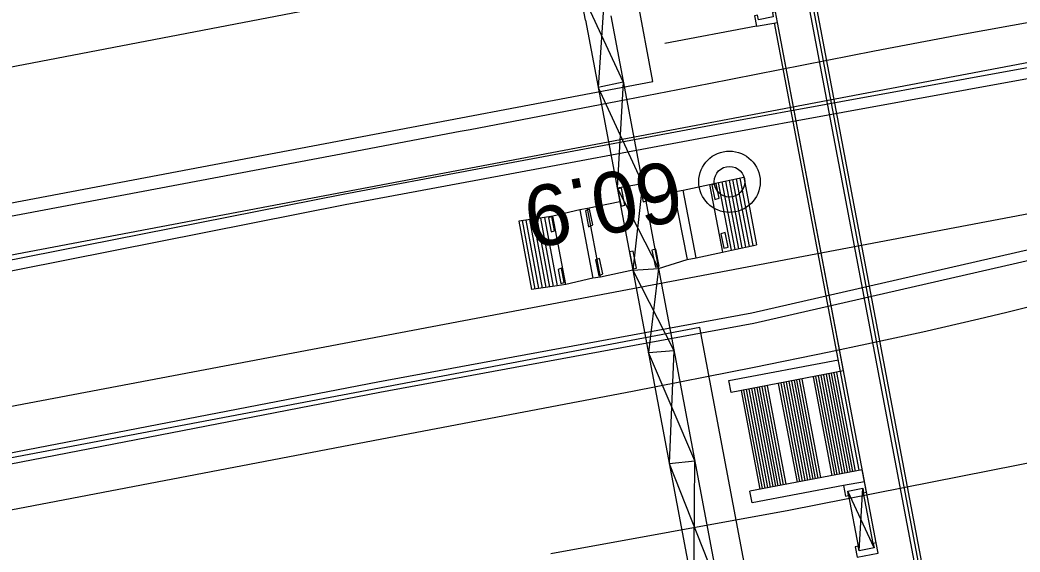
# Model space of a CAD drawing. Extents: x 6541740 to 6566395, y 5525066 to 5530361.
# Drawn here: x 6564300.3 to 6564333.2, y 5527838.98 to 5527856.49 of the extents above; entities that cross this region are included whole.
import ezdxf

# ---------------------------------------------------------------- set-up
doc = ezdxf.new("R2010")
doc.units = 0
for name, color, linetype in [('Domyślna', 7, 'Continuous'), ('TOR_PRZEK_P-pomoc', 7, 'Continuous'), ('TOR_PS_T-rowy otwarte nieumocnione', 7, 'Continuous'), ('TOR_PS_T-rozjazdy projektowane', 7, 'Continuous'), ('TOR_PS_T-umocnienia skarp', 7, 'Continuous'), ('TOR_RAMKI-ramka+tabelka 1', 7, 'Continuous'), ('TOR_W-warstwa dodatkowa 2', 7, 'Continuous')]:
    doc.layers.add(name, color=color, linetype=linetype)

# ---------------------------------------------------------------- blocks, each defined once
blk = doc.blocks.new('4010_1')
at = {"layer": 'Domyślna'}
for radius in [0.75, 0.375]:
    blk.add_circle((0, 0), radius, dxfattribs=at)

msp = doc.modelspace()

# ---------------------------------------------------------------- linework, layer by layer
at = {"layer": 'TOR_PRZEK_P-pomoc'}
for p, q in [((6564321.122, 5527854.471), (6564319.415, 5527863.477)), ((6564271.997, 5527845.159), (6564321.122, 5527854.471)), ((6564322.659, 5527846.365), (6564273.534, 5527837.053)), ((6564324.456, 5527836.884), (6564322.659, 5527846.365))]:
    msp.add_line(p, q, dxfattribs=at)
at = {"layer": 'TOR_PS_T-rowy otwarte nieumocnione'}
msp.add_line((6564320.97, 5527845.547), (6564321.808, 5527845.615), dxfattribs=at)
for points in [[(6564352.18, 5527859.945), (6564351.336, 5527859.825), (6564350.209, 5527859.66), (6564349.649, 5527859.559), (6564348.934, 5527859.4), (6564347.516, 5527859.034), (6564347.513, 5527859.033), (6564346.163, 5527858.701), (6564345.259, 5527858.496), (6564343.446, 5527858.122), (6564342.536, 5527857.949), (6564340.713, 5527857.625), (6564335.232, 5527856.716), (6564335.231, 5527856.716), (6564333.864, 5527856.479), (6564331.135, 5527855.982), (6564328.409, 5527855.462), (6564322.964, 5527854.392), (6564322.964, 5527854.392), (6564320.237, 5527853.86), (6564315.104, 5527852.875)], [(6564314.197, 5527857.644), (6564309.79, 5527856.811), (6564297.479, 5527854.451), (6564284.434, 5527851.98)], [(6564353.442, 5527853.282), (6564348.874, 5527851.804), (6564346.217, 5527850.919), (6564342.675, 5527849.739), (6564340.901, 5527849.164), (6564339.123, 5527848.607), (6564338.232, 5527848.338), (6564336.895, 5527847.949), (6564336.894, 5527847.948), (6564335.522, 5527847.569), (6564334.605, 5527847.327), (6564332.768, 5527846.865), (6564331.847, 5527846.644), (6564330.002, 5527846.219), (6564328.153, 5527845.815), (6564326.919, 5527845.555), (6564324.448, 5527845.05), (6564324.448, 5527845.05), (6564320.446, 5527844.262), (6564316.871, 5527843.581)], [(6564315.103, 5527852.879), (6564314.781, 5527852.817), (6564310.688, 5527852.045), (6564298.403, 5527849.728), (6564285.329, 5527847.24), (6564285.329, 5527847.24), (6564277.136, 5527845.679), (6564273.037, 5527844.907), (6564273.037, 5527844.907), (6564260.761, 5527842.609)], [(6564320.873, 5527850.582), (6564321.812, 5527850.83), (6564322.114, 5527850.89), (6564322.987, 5527851.08), (6564323.28, 5527851.139), (6564324.111, 5527851.312)], [(6564316.871, 5527843.581), (6564312.435, 5527842.735), (6564312.435, 5527842.735), (6564300.225, 5527840.4), (6564300.225, 5527840.4), (6564287.1, 5527837.914), (6564287.1, 5527837.914), (6564274.871, 5527835.571), (6564274.871, 5527835.571), (6564271.209, 5527834.886), (6564269.377, 5527834.554), (6564266.625, 5527834.074)], [(6564317.758, 5527838.922), (6564325.594, 5527840.35), (6564337.853, 5527842.775)]]:
    msp.add_lwpolyline(points, dxfattribs=at)
for points in [[(6564320.919, 5527850.536), (6564320.81, 5527851.096), (6564320.685, 5527851.067), (6564320.799, 5527850.505)], [(6564323.203, 5527851.101), (6564323.059, 5527851.065), (6564323.156, 5527850.587), (6564323.296, 5527850.625)], [(6564320.193, 5527850.397), (6564320.084, 5527850.957), (6564319.96, 5527850.928), (6564320.073, 5527850.366)], [(6564319.035, 5527850.259), (6564318.899, 5527850.211), (6564319.005, 5527849.684), (6564319.139, 5527849.746)], [(6564323.498, 5527849.491), (6564323.354, 5527849.456), (6564323.451, 5527848.978), (6564323.591, 5527849.015)], [(6564320.582, 5527848.326), (6564320.473, 5527848.886), (6564320.348, 5527848.857), (6564320.462, 5527848.295)], [(6564321.323, 5527848.386), (6564321.213, 5527848.946), (6564321.089, 5527848.916), (6564321.202, 5527848.355)], [(6564319.366, 5527848.642), (6564319.23, 5527848.595), (6564319.335, 5527848.068), (6564319.469, 5527848.13)], [(6564318.114, 5527848.32), (6564318.003, 5527848.278), (6564318.091, 5527847.814), (6564318.203, 5527847.851)]]:
    msp.add_lwpolyline(points, close=True, dxfattribs=at)
at = {"layer": 'TOR_PS_T-rozjazdy projektowane'}
for p, q in [((6564391.995, 5527866.185), (6564120.868, 5527814.792)), ((6564348.749, 5527853), (6564250.498, 5527834.377))]:
    msp.add_line(p, q, dxfattribs=at)
at = {"layer": 'TOR_PS_T-umocnienia skarp'}
for p, q in [((6564319.538, 5527857.657), (6564319.322, 5527854.267)), ((6564318.701, 5527857.559), (6564320.144, 5527854.45)), ((6564320.144, 5527854.45), (6564319.322, 5527854.267)), ((6564320.144, 5527854.45), (6564319.944, 5527850.967)), ((6564319.322, 5527854.267), (6564320.772, 5527851.114)), ((6564319.944, 5527850.967), (6564320.772, 5527851.114)), ((6564320.772, 5527851.114), (6564320.46, 5527848.254)), ((6564322.987, 5527851.08), (6564323.412, 5527848.852)), ((6564323.705, 5527848.911), (6564323.28, 5527851.139)), ((6564323.823, 5527848.937), (6564323.399, 5527851.164)), ((6564323.942, 5527848.963), (6564323.517, 5527851.188)), ((6564324.06, 5527848.989), (6564323.636, 5527851.213)), ((6564324.178, 5527849.015), (6564323.754, 5527851.238)), ((6564324.297, 5527849.04), (6564323.873, 5527851.262)), ((6564324.415, 5527849.066), (6564323.992, 5527851.287)), ((6564324.111, 5527851.312), (6564324.532, 5527849.092)), ((6564319.944, 5527850.967), (6564321.301, 5527848.307)), ((6564321.812, 5527850.83), (6564322.243, 5527848.603)), ((6564322.539, 5527848.662), (6564322.114, 5527850.89)), ((6564318.712, 5527850.242), (6564319.14, 5527847.99)), ((6564319.392, 5527848.03), (6564318.966, 5527850.283)), ((6564316.705, 5527849.871), (6564317.125, 5527847.617)), ((6564317.249, 5527847.634), (6564316.826, 5527849.887)), ((6564317.37, 5527847.651), (6564316.947, 5527849.904)), ((6564317.49, 5527847.668), (6564317.068, 5527849.921)), ((6564317.611, 5527847.685), (6564317.189, 5527849.938)), ((6564317.732, 5527847.701), (6564317.311, 5527849.955)), ((6564317.854, 5527847.718), (6564317.434, 5527849.972)), ((6564317.552, 5527849.988), (6564317.974, 5527847.735)), ((6564318.26, 5527847.783), (6564317.831, 5527850.036)), ((6564320.46, 5527848.254), (6564321.301, 5527848.307)), ((6564320.46, 5527848.254), (6564321.808, 5527845.615)), ((6564321.301, 5527848.307), (6564320.97, 5527845.547)), ((6564321.657, 5527841.895), (6564322.494, 5527841.973))]:
    msp.add_line(p, q, dxfattribs=at)
for points in [[(6564318.904, 5527856.485), (6564315.843, 5527872.637), (6564314.291, 5527880.829)], [(6564318.904, 5527856.485), (6564320.03, 5527850.506), (6564320.46, 5527848.254), (6564329.959, 5527797.786)], [(6564319.735, 5527856.626), (6564320.873, 5527850.582), (6564321.301, 5527848.307), (6564330.786, 5527797.936)], [(6564335.486, 5527855.286), (6564323.212, 5527853.047), (6564315.351, 5527851.577)], [(6564335.551, 5527854.942), (6564323.277, 5527852.703), (6564315.416, 5527851.233)], [(6564315.351, 5527851.576), (6564310.927, 5527850.751), (6564298.66, 5527848.316), (6564285.567, 5527845.914)], [(6564315.416, 5527851.232), (6564310.992, 5527850.407), (6564298.725, 5527847.972), (6564285.632, 5527845.57)], [(6564320.03, 5527850.506), (6564318.966, 5527850.283), (6564318.712, 5527850.242), (6564317.831, 5527850.036), (6564317.552, 5527849.988), (6564316.705, 5527849.871)], [(6564316.525, 5527845.404), (6564324.377, 5527846.852), (6564336.546, 5527849.642)], [(6564316.59, 5527845.06), (6564324.443, 5527846.508), (6564336.612, 5527849.298)], [(6564321.301, 5527848.307), (6564322.243, 5527848.603), (6564322.539, 5527848.662), (6564323.412, 5527848.852), (6564323.705, 5527848.911), (6564324.532, 5527849.092)], [(6564320.46, 5527848.254), (6564319.392, 5527848.03), (6564319.14, 5527847.99), (6564318.26, 5527847.783), (6564317.974, 5527847.735), (6564317.125, 5527847.617)], [(6564330.668, 5527798.562), (6564329.057, 5527802.574), (6564329.11, 5527806.835), (6564327.391, 5527811.428), (6564327.413, 5527815.85), (6564325.767, 5527820.055), (6564325.732, 5527824.777), (6564324.089, 5527828.972), (6564324.15, 5527833.178), (6564322.471, 5527837.567), (6564322.494, 5527841.973), (6564320.97, 5527845.547)], [(6564321.808, 5527845.615), (6564321.657, 5527841.895), (6564323.29, 5527837.747), (6564323.316, 5527833.079), (6564324.912, 5527829.132), (6564324.903, 5527824.648), (6564326.608, 5527820.127), (6564326.568, 5527815.803), (6564328.214, 5527811.595), (6564328.288, 5527806.663), (6564329.874, 5527802.778), (6564329.819, 5527798.528)], [(6564286.761, 5527839.695), (6564299.871, 5527842.217), (6564312.071, 5527844.583), (6564316.525, 5527845.404)], [(6564286.826, 5527839.352), (6564299.936, 5527841.873), (6564312.136, 5527844.239), (6564316.59, 5527845.06)]]:
    msp.add_lwpolyline(points, dxfattribs=at)
for points in [[(6564320.919, 5527850.536), (6564320.81, 5527851.096), (6564320.685, 5527851.067), (6564320.799, 5527850.505)], [(6564323.203, 5527851.101), (6564323.059, 5527851.065), (6564323.156, 5527850.587), (6564323.296, 5527850.625)], [(6564320.193, 5527850.397), (6564320.084, 5527850.957), (6564319.96, 5527850.928), (6564320.073, 5527850.366)], [(6564319.035, 5527850.259), (6564318.899, 5527850.211), (6564319.005, 5527849.684), (6564319.139, 5527849.746)], [(6564317.791, 5527850.02), (6564317.68, 5527849.978), (6564317.768, 5527849.515), (6564317.88, 5527849.551)], [(6564317.791, 5527850.02), (6564317.68, 5527849.978), (6564317.768, 5527849.515), (6564317.88, 5527849.551)], [(6564323.498, 5527849.491), (6564323.354, 5527849.456), (6564323.451, 5527848.978), (6564323.591, 5527849.015)], [(6564320.582, 5527848.326), (6564320.473, 5527848.886), (6564320.348, 5527848.857), (6564320.462, 5527848.295)], [(6564321.323, 5527848.386), (6564321.213, 5527848.946), (6564321.089, 5527848.916), (6564321.202, 5527848.355)], [(6564319.366, 5527848.642), (6564319.23, 5527848.595), (6564319.335, 5527848.068), (6564319.469, 5527848.13)], [(6564318.114, 5527848.32), (6564318.003, 5527848.278), (6564318.091, 5527847.814), (6564318.203, 5527847.851)]]:
    msp.add_lwpolyline(points, close=True, dxfattribs=at)
at = {"layer": 'TOR_W-warstwa dodatkowa 2'}
for p, q in [((6564332.533, 5527824.527), (6564321.254, 5527884.03)), ((6564321.353, 5527884.048), (6564332.706, 5527824.152)), ((6564333.174, 5527820.475), (6564321.178, 5527883.761)), ((6564325.216, 5527856.415), (6564325.151, 5527856.759)), ((6564324.464, 5527856.628), (6564324.529, 5527856.284)), ((6564324.529, 5527856.284), (6564325.216, 5527856.415)), ((6564327.91, 5527841.666), (6564325.118, 5527856.396)), ((6564327.392, 5527844.938), (6564325.216, 5527856.415)), ((6564325.216, 5527856.415), (6564325.216, 5527856.415)), ((6564328.465, 5527839.277), (6564325.216, 5527856.415)), ((6564324.529, 5527856.284), (6564321.517, 5527855.714)), ((6564323.623, 5527844.619), (6564327.221, 5527845.301)), ((6564323.623, 5527844.619), (6564327.221, 5527845.301)), ((6564327.392, 5527844.938), (6564323.697, 5527844.226)), ((6564327.392, 5527844.938), (6564323.697, 5527844.226)), ((6564327.444, 5527841.577), (6564326.829, 5527844.819)), ((6564327.53, 5527841.593), (6564326.915, 5527844.836)), ((6564327.616, 5527841.61), (6564327.001, 5527844.852)), ((6564327.702, 5527841.626), (6564327.087, 5527844.868)), ((6564327.788, 5527841.642), (6564327.173, 5527844.885)), ((6564323.697, 5527844.226), (6564323.623, 5527844.619)), ((6564323.697, 5527844.226), (6564323.623, 5527844.619)), ((6564325.872, 5527841.279), (6564325.257, 5527844.521)), ((6564325.958, 5527841.296), (6564325.343, 5527844.538)), ((6564326.044, 5527841.312), (6564325.429, 5527844.554)), ((6564326.13, 5527841.328), (6564325.515, 5527844.57)), ((6564326.216, 5527841.344), (6564325.601, 5527844.587)), ((6564326.302, 5527841.361), (6564325.687, 5527844.603)), ((6564326.388, 5527841.377), (6564325.773, 5527844.619)), ((6564326.474, 5527841.393), (6564325.859, 5527844.636)), ((6564326.56, 5527841.41), (6564325.945, 5527844.652)), ((6564326.645, 5527841.426), (6564326.031, 5527844.668)), ((6564327.014, 5527841.496), (6564326.399, 5527844.738)), ((6564327.1, 5527841.512), (6564326.485, 5527844.754)), ((6564327.186, 5527841.528), (6564326.571, 5527844.771)), ((6564327.272, 5527841.545), (6564326.657, 5527844.787)), ((6564327.358, 5527841.561), (6564326.743, 5527844.803)), ((6564324.644, 5527841.046), (6564324.029, 5527844.289)), ((6564324.73, 5527841.063), (6564324.115, 5527844.305)), ((6564324.816, 5527841.079), (6564324.201, 5527844.321)), ((6564324.902, 5527841.095), (6564324.287, 5527844.338)), ((6564324.987, 5527841.112), (6564324.373, 5527844.354)), ((6564325.073, 5527841.128), (6564324.459, 5527844.37)), ((6564325.159, 5527841.144), (6564324.545, 5527844.386)), ((6564325.245, 5527841.16), (6564324.631, 5527844.403)), ((6564325.331, 5527841.177), (6564324.717, 5527844.419)), ((6564325.417, 5527841.193), (6564324.803, 5527844.435)), ((6564325.503, 5527841.209), (6564324.889, 5527844.452)), ((6564328.395, 5527839.111), (6564327.531, 5527840.983)), ((6564327.903, 5527839.018), (6564328.022, 5527841.076)), ((6564327.559, 5527840.836), (6564327.875, 5527839.165)), ((6564327.559, 5527840.836), (6564327.875, 5527839.165)), ((6564328.465, 5527839.277), (6564328.367, 5527839.259)), ((6564328.367, 5527839.259), (6564328.395, 5527839.111)), ((6564328.53, 5527838.933), (6564328.465, 5527839.277)), ((6564327.875, 5527839.165), (6564327.777, 5527839.147)), ((6564327.777, 5527839.147), (6564327.842, 5527838.803)), ((6564327.903, 5527839.018), (6564327.875, 5527839.165)), ((6564328.395, 5527839.111), (6564327.903, 5527839.018))]:
    msp.add_line(p, q, dxfattribs=at)
for points in [[(6564325.216, 5527856.415), (6564325.151, 5527856.759), (6564325.053, 5527856.74), (6564325.081, 5527856.593), (6564324.59, 5527856.5), (6564324.562, 5527856.647), (6564324.464, 5527856.628), (6564324.529, 5527856.284)], [(6564328.53, 5527838.933), (6564328.465, 5527839.277), (6564328.367, 5527839.259), (6564328.395, 5527839.111), (6564327.903, 5527839.018), (6564327.875, 5527839.165), (6564327.777, 5527839.147), (6564327.842, 5527838.803)]]:
    msp.add_lwpolyline(points, close=True, dxfattribs=at)
for points in [[(6564328.083, 5527841.291), (6564328.009, 5527841.684), (6564324.312, 5527840.984)], [(6564328.083, 5527841.291), (6564328.009, 5527841.684), (6564324.312, 5527840.984)], [(6564328.367, 5527839.259), (6564328.05, 5527840.929), (6564328.148, 5527840.947), (6564328.083, 5527841.291), (6564327.395, 5527841.161), (6564327.461, 5527840.817), (6564327.559, 5527840.836), (6564327.531, 5527840.983), (6564328.022, 5527841.076), (6564328.05, 5527840.929)], [(6564327.395, 5527841.161), (6564324.387, 5527840.591), (6564324.312, 5527840.984)], [(6564327.395, 5527841.161), (6564324.387, 5527840.591), (6564324.312, 5527840.984)]]:
    msp.add_lwpolyline(points, dxfattribs=at)

# ---------------------------------------------------------------- block references
at = {"layer": 'TOR_RAMKI-ramka+tabelka 1', "xscale": 1.345963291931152, "yscale": 1.345963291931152}
msp.add_blockref('4010_1', (6564323.639, 5527851.167), dxfattribs=at)

# ---------------------------------------------------------------- texts
at = {"layer": 'TOR_RAMKI-ramka+tabelka 1'}
msp.add_text('60.9', height=2, rotation=190.7691, dxfattribs=at).set_placement((6564321.859, 5527851.894))

doc.saveas('drawing.dxf')
